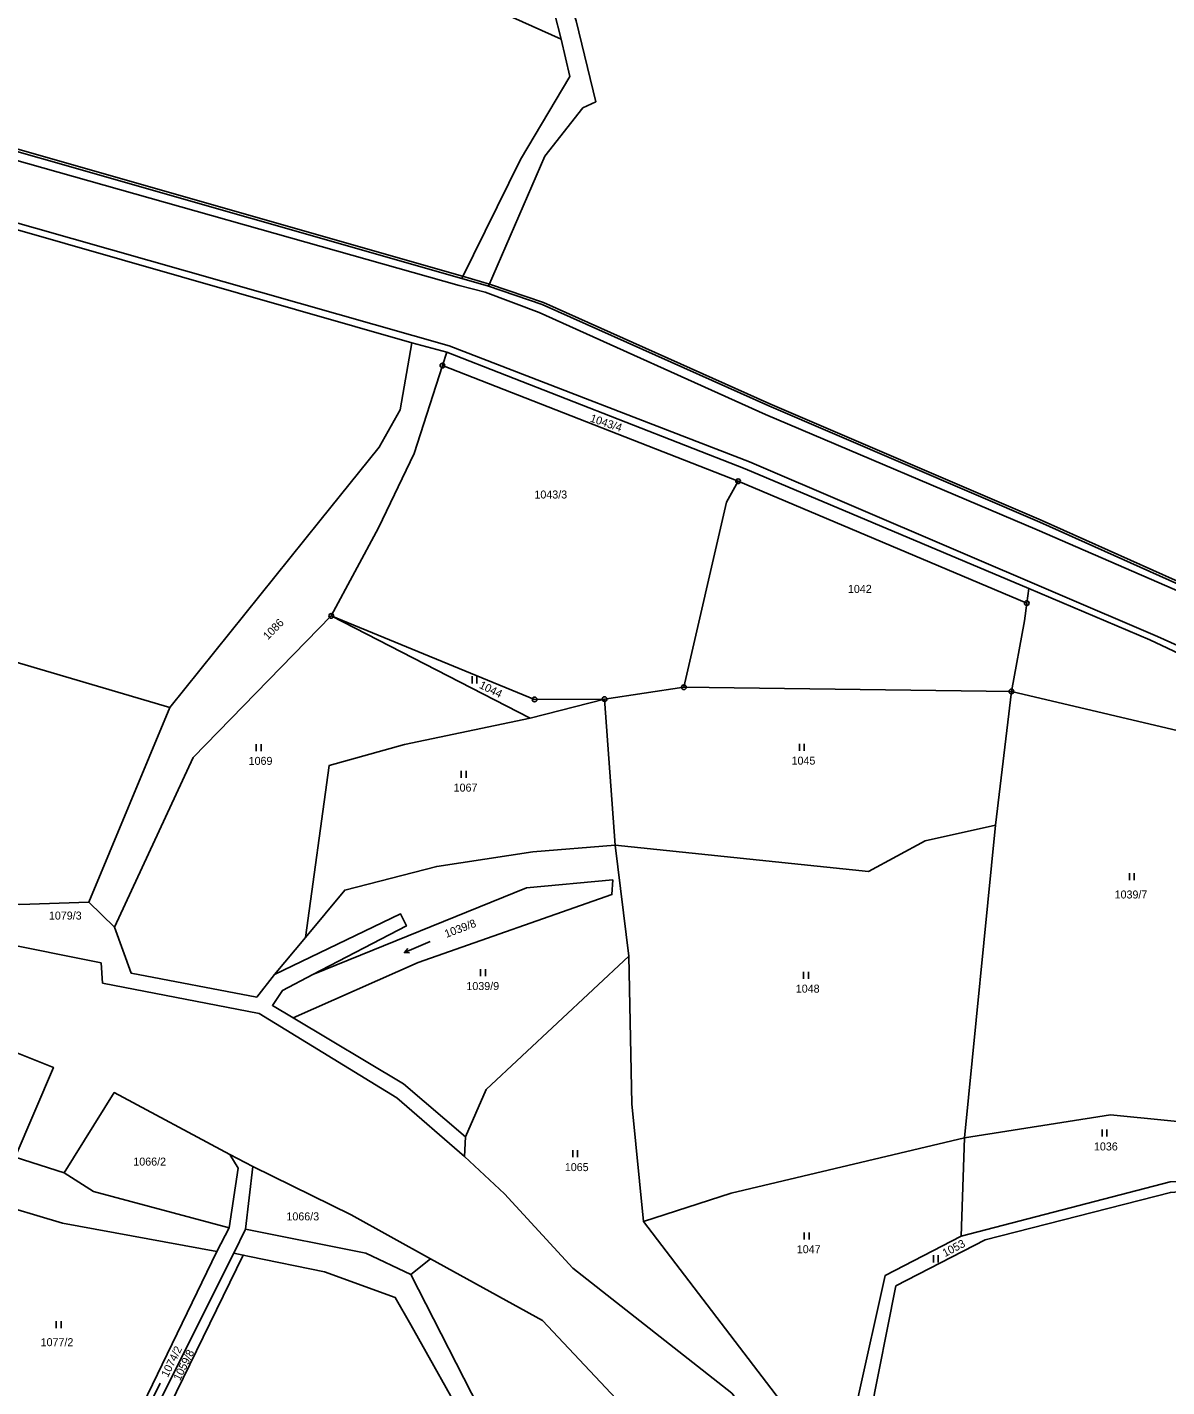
# Model space of a CAD drawing. Extents: x -654083 to -650132, y -1099819 to -1096699.
# Drawn here: x -653426.1 to -653183.9, y -1097734.5 to -1097445.7 of the extents above; entities that cross this region are included whole.
import ezdxf

# ---------------------------------------------------------------- set-up
doc = ezdxf.new("R2010")
doc.units = 0
for name, color, linetype in [('Geodetické body', 7, 'Continuous'), ('Hranice - vnitř_ kresba', 7, 'Continuous'), ('Obvody jako plochy', 7, 'Continuous'), ('Ostatní hranice', 7, 'Continuous'), ('Parcelní čísla', 7, 'Continuous'), ('Značky kultur', 7, 'Continuous')]:
    doc.layers.add(name, color=color, linetype=linetype)

msp = doc.modelspace()

# ---------------------------------------------------------------- linework, layer by layer
at = {"layer": 'Geodetické body'}
for centre, radius in [((-653337.84, -1097517.59), 0.5), ((-653337.84, -1097517.59), 0.001), ((-653275, -1097542.17), 0.5), ((-653275, -1097542.17), 0.001), ((-653213.65, -1097568.07), 0.5), ((-653213.65, -1097568.07), 0.001), ((-653361.49, -1097570.79), 0.5), ((-653361.49, -1097570.79), 0.001), ((-653286.53, -1097585.92), 0.5), ((-653286.53, -1097585.92), 0.001), ((-653216.91, -1097586.83), 0.5), ((-653318.26, -1097588.53), 0.5), ((-653318.26, -1097588.53), 0.001), ((-653303.39, -1097588.44), 0.5), ((-653303.39, -1097588.44), 0.001), ((-653216.91, -1097586.83), 0.001)]:
    msp.add_circle(centre, radius, dxfattribs=at)
at = {"layer": 'Hranice - vnitř_ kresba'}
for p, q in [((-653513.58, -1097450.04), (-653334.28, -1097500.58)), ((-653515.4, -1097462.48), (-653344.15, -1097511.22)), ((-653334.28, -1097500.58), (-653328.77, -1097502)), ((-653328.77, -1097502), (-653317.31, -1097506.35)), ((-653317.31, -1097506.35), (-653269.19, -1097527.97)), ((-653344.15, -1097511.22), (-653336.44, -1097513.39)), ((-653336.44, -1097513.39), (-653272.57, -1097538.06)), ((-653269.19, -1097527.97), (-653211.44, -1097552.53)), ((-653272.57, -1097538.06), (-653185.86, -1097575.14)), ((-653211.44, -1097552.53), (-653162.5, -1097573.75)), ((-653185.86, -1097575.14), (-653123.86, -1097603.4))]:
    msp.add_line(p, q, dxfattribs=at)
at = {"layer": 'Obvody jako plochy'}
for points in [[(-653309.45, -1097444.38), (-653305.27, -1097461.55), (-653307.98, -1097462.85), (-653316.08, -1097473.12), (-653328.07, -1097500.74), (-653333.73, -1097499.1), (-653321.24, -1097473.8), (-653310.75, -1097456.23), (-653312.64, -1097448.26), (-653314.13, -1097442.47), (-653319.55, -1097420.4), (-653322.66, -1097397.15), (-653324.32, -1097378.65), (-653325.89, -1097354.85), (-653333.01, -1097293.67), (-653330.64, -1097293.46), (-653323.29, -1097354.78), (-653320.48, -1097396.97), (-653318.91, -1097413.09), (-653317.43, -1097420.53)], [(-653417.21, -1097414.05), (-653397.59, -1097420.6), (-653339.99, -1097435.94), (-653312.64, -1097448.26), (-653314.13, -1097442.47), (-653343.04, -1097432.11), (-653397, -1097418.8), (-653416.5, -1097412.22), (-653463.66, -1097399.35), (-653579.33, -1097373.35), (-653620.34, -1097374.05), (-653671.12, -1097370.57), (-653672.13, -1097372.92), (-653621.26, -1097376.04), (-653579.29, -1097376.29), (-653463.76, -1097401.53)], [(-653633.51, -1097416.34), (-653512.94, -1097447.98), (-653333.73, -1097499.1), (-653321.24, -1097473.8), (-653310.75, -1097456.23), (-653312.64, -1097448.26), (-653339.99, -1097435.94), (-653397.59, -1097420.6), (-653417.21, -1097414.05), (-653463.76, -1097401.53), (-653579.29, -1097376.29), (-653621.26, -1097376.04)], [(-653395.76, -1097590.24), (-653363.93, -1097550.61), (-653351.28, -1097534.92), (-653346.81, -1097527.02), (-653344.33, -1097512.74), (-653516.51, -1097463.49), (-653524.35, -1097486.26), (-653539.31, -1097525.92), (-653547.66, -1097545.48)], [(-653344.33, -1097512.74), (-653336.92, -1097514.73), (-653337.84, -1097517.59), (-653343.84, -1097536.3), (-653351.43, -1097552.05), (-653361.49, -1097570.79), (-653390.81, -1097600.83), (-653407.57, -1097636.9), (-653413, -1097631.56), (-653395.76, -1097590.24), (-653363.93, -1097550.61), (-653351.28, -1097534.92), (-653346.81, -1097527.02)], [(-653273.51, -1097539.54), (-653213.24, -1097564.98), (-653213.65, -1097568.07), (-653275, -1097542.17), (-653337.84, -1097517.59), (-653336.92, -1097514.73)], [(-653337.84, -1097517.59), (-653275, -1097542.17), (-653277.49, -1097546.59), (-653286.53, -1097585.92), (-653303.39, -1097588.44), (-653318.26, -1097588.53), (-653361.49, -1097570.79), (-653351.43, -1097552.05), (-653343.84, -1097536.3)], [(-653277.49, -1097546.59), (-653286.53, -1097585.92), (-653216.91, -1097586.83), (-653214.14, -1097571.83), (-653213.65, -1097568.07), (-653275, -1097542.17)], [(-653476.34, -1097626.59), (-653427.66, -1097632.07), (-653413, -1097631.56), (-653395.76, -1097590.24), (-653547.66, -1097545.48), (-653553.14, -1097557.42), (-653556.38, -1097564.66), (-653582.46, -1097612), (-653568.57, -1097619.14)], [(-653213.65, -1097568.07), (-653214.14, -1097571.83), (-653216.91, -1097586.83), (-653154.59, -1097601.52), (-653125.36, -1097613.42), (-653124.73, -1097605.44), (-653187.52, -1097575.84), (-653213.24, -1097564.98)], [(-653361.49, -1097570.79), (-653390.81, -1097600.83), (-653407.57, -1097636.9), (-653404, -1097646.68), (-653377.3, -1097651.75), (-653373.51, -1097646.96), (-653366.93, -1097639.1), (-653361.93, -1097602.56), (-653345.93, -1097598.06), (-653319.2, -1097592.47)], [(-653318.26, -1097588.53), (-653303.39, -1097588.44), (-653319.2, -1097592.47), (-653361.49, -1097570.79)], [(-653220.31, -1097615.26), (-653235.21, -1097618.55), (-653247.26, -1097625.1), (-653301.12, -1097619.5), (-653303.39, -1097588.44), (-653286.53, -1097585.92), (-653216.91, -1097586.83)], [(-653366.93, -1097639.1), (-653358.59, -1097629.02), (-653339.06, -1097623.99), (-653318.6, -1097620.88), (-653301.12, -1097619.5), (-653303.39, -1097588.44), (-653319.2, -1097592.47), (-653345.93, -1097598.06), (-653361.93, -1097602.56)], [(-653216.91, -1097586.83), (-653154.59, -1097601.52), (-653165.47, -1097626.49), (-653166.27, -1097628.33), (-653166.14, -1097629.77), (-653165.21, -1097640.34), (-653178.59, -1097655.72), (-653166.7, -1097663.77), (-653171.62, -1097679.17), (-653195.82, -1097676.73), (-653226.9, -1097681.67), (-653220.31, -1097615.26)], [(-653365.36, -1097646.94), (-653345.5, -1097636.64), (-653346.76, -1097634.05), (-653373.51, -1097646.96), (-653377.3, -1097651.75), (-653404, -1097646.68), (-653407.57, -1097636.9), (-653413, -1097631.56), (-653427.66, -1097632.07), (-653476.34, -1097626.59), (-653568.57, -1097619.14), (-653582.46, -1097612), (-653587.23, -1097620.36), (-653476.47, -1097631.22), (-653410.38, -1097644.5), (-653410.09, -1097648.76), (-653376.79, -1097655.24), (-653347.56, -1097673.18), (-653333.17, -1097685.63), (-653332.92, -1097681.44), (-653346.14, -1097670.14), (-653369.56, -1097656.17), (-653373.98, -1097653.53), (-653371.86, -1097650.32)], [(-653226.9, -1097681.67), (-653220.31, -1097615.26), (-653235.21, -1097618.55), (-653247.26, -1097625.1), (-653301.12, -1097619.5), (-653298.21, -1097643.07), (-653297.61, -1097674.43), (-653295.1, -1097699.43), (-653276.46, -1097693.39)], [(-653298.21, -1097643.07), (-653328.52, -1097671.41), (-653332.92, -1097681.44), (-653346.14, -1097670.14), (-653369.56, -1097656.17), (-653342.99, -1097644.43), (-653301.81, -1097629.98), (-653301.66, -1097626.85), (-653319.97, -1097628.51), (-653365.36, -1097646.94), (-653345.5, -1097636.64), (-653346.76, -1097634.05), (-653373.51, -1097646.96), (-653366.93, -1097639.1), (-653358.59, -1097629.02), (-653339.06, -1097623.99), (-653318.6, -1097620.88), (-653301.12, -1097619.5)], [(-653301.66, -1097626.85), (-653301.81, -1097629.98), (-653342.99, -1097644.43), (-653369.56, -1097656.17), (-653373.98, -1097653.53), (-653371.86, -1097650.32), (-653365.36, -1097646.94), (-653319.97, -1097628.51)], [(-653297.61, -1097674.43), (-653295.1, -1097699.43), (-653257.29, -1097748.91), (-653251.34, -1097754.73), (-653254.26, -1097764.08), (-653276.32, -1097735.9), (-653310.13, -1097709.33), (-653324.68, -1097693.51), (-653333.17, -1097685.63), (-653332.92, -1097681.44), (-653328.52, -1097671.41), (-653298.21, -1097643.07)], [(-653383.03, -1097685.15), (-653381.26, -1097688.12), (-653383.15, -1097700.76), (-653412, -1097693.06), (-653418.25, -1097689.09), (-653407.58, -1097672.04)], [(-653226.9, -1097681.67), (-653195.82, -1097676.73), (-653171.62, -1097679.17), (-653152.28, -1097685.08), (-653151.99, -1097690.79), (-653183.16, -1097691.02), (-653227.56, -1097702.56)], [(-653226.9, -1097681.67), (-653227.56, -1097702.56), (-653243.72, -1097710.88), (-653249.47, -1097736.65), (-653251.34, -1097754.73), (-653257.29, -1097748.91), (-653295.1, -1097699.43), (-653276.46, -1097693.39)], [(-653379.67, -1097701.01), (-653378.12, -1097687.71), (-653383.03, -1097685.15), (-653381.26, -1097688.12), (-653383.15, -1097700.76), (-653385.78, -1097705.79), (-653417.41, -1097771.08), (-653415.28, -1097772.11), (-653382.18, -1097706.14)], [(-653378.12, -1097687.71), (-653357.21, -1097698.03), (-653340.4, -1097707.34), (-653344.55, -1097710.68), (-653354.12, -1097706.14), (-653379.67, -1097701.01)], [(-652990.01, -1097913.39), (-652950.78, -1097938.87), (-652958.31, -1097947.22), (-652978.68, -1097961.7), (-652997.51, -1097966.67), (-653009.74, -1097964.95), (-653082.98, -1097896.21), (-653189.15, -1097798.68), (-653194.59, -1097791.05), (-653196.43, -1097793.17), (-653246.92, -1097740.54), (-653241.47, -1097713.1), (-653222.46, -1097703.34), (-653183.11, -1097693.23), (-653151.99, -1097690.79), (-653132.85, -1097695.32), (-653129.41, -1097689.97), (-653044.04, -1097710.41), (-653010.98, -1097726.76), (-652991.9, -1097738.35), (-652973.48, -1097752.63), (-652975.37, -1097756.73), (-652931.43, -1097772.85), (-652965.9, -1097858.29)], [(-653227.56, -1097702.56), (-653183.16, -1097691.02), (-653151.99, -1097690.79), (-653183.11, -1097693.23), (-653222.46, -1097703.34), (-653241.47, -1097713.1), (-653246.92, -1097740.54), (-653251.34, -1097754.73), (-653249.47, -1097736.65), (-653243.72, -1097710.88)], [(-653417.41, -1097771.08), (-653385.78, -1097705.79), (-653418.57, -1097699.79), (-653434.33, -1097695.13), (-653449.78, -1097765.74), (-653438.81, -1097763.81), (-653434.93, -1097763.13), (-653418.81, -1097770.44)], [(-653380.19, -1097706.55), (-653412.79, -1097773.31), (-653415.28, -1097772.11), (-653382.18, -1097706.14)], [(-653378.82, -1097706.83), (-653362.9, -1097710.08), (-653347.86, -1097715.56), (-653344.58, -1097721.39), (-653332.18, -1097743.48), (-653342.75, -1097760.62), (-653371.47, -1097799.23), (-653382.28, -1097813.76), (-653384.81, -1097809.44), (-653390.55, -1097796.88), (-653398.67, -1097788.61), (-653412.79, -1097773.31), (-653380.19, -1097706.55)], [(-653344.55, -1097710.68), (-653328.51, -1097742.14), (-653287.17, -1097805.02), (-653269.43, -1097824.84), (-653263.01, -1097791.35), (-653289.74, -1097748.95), (-653316.6, -1097720.46), (-653340.4, -1097707.34)]]:
    msp.add_lwpolyline(points, close=True, dxfattribs=at)
for points in [[(-653148.27, -1097422.56), (-653009.35, -1097486.71), (-653004.86, -1097485.38), (-653002.52, -1097489.67), (-652996.13, -1097492.62), (-652977.12, -1097501.32), (-652968.31, -1097505.36), (-652940, -1097518.34), (-652942.89, -1097526.54), (-652961.58, -1097579.57), (-652982.19, -1097629.47), (-652992.31, -1097645.2), (-652995.82, -1097648.17), (-653162.06, -1097572.72), (-653210.84, -1097550.9), (-653268.46, -1097526.18), (-653316.68, -1097504.62), (-653328.07, -1097500.74), (-653316.08, -1097473.12), (-653307.98, -1097462.85), (-653305.27, -1097461.55), (-653309.45, -1097444.38)], [(-652695.77, -1097785.5), (-652811.07, -1097733.73), (-652815.65, -1097731.6), (-652828.56, -1097725.87), (-652992.49, -1097649.57), (-652995.82, -1097648.17), (-653162.06, -1097572.72), (-653210.84, -1097550.9), (-653268.46, -1097526.18), (-653316.68, -1097504.62), (-653328.07, -1097500.74), (-653333.73, -1097499.1), (-653512.94, -1097447.98)], [(-653516.51, -1097463.49), (-653344.33, -1097512.74), (-653336.92, -1097514.73), (-653273.51, -1097539.54), (-653213.24, -1097564.98), (-653187.52, -1097575.84), (-653124.73, -1097605.44), (-653088.1, -1097622.33), (-653054.11, -1097638), (-653003.87, -1097661.16), (-652998.73, -1097663.53), (-652973.1, -1097673.8), (-652839.76, -1097733.97), (-652826.6, -1097739.44)], [(-653476.47, -1097631.22), (-653410.38, -1097644.5), (-653410.09, -1097648.76), (-653376.79, -1097655.24), (-653347.56, -1097673.18), (-653333.17, -1097685.63), (-653324.68, -1097693.51), (-653310.13, -1097709.33), (-653276.32, -1097735.9)], [(-653429.39, -1097663.13), (-653420.53, -1097666.67), (-653428.67, -1097685.74), (-653418.25, -1097689.09), (-653412, -1097693.06), (-653383.15, -1097700.76), (-653385.78, -1097705.79), (-653418.57, -1097699.79), (-653434.33, -1097695.13)], [(-653289.74, -1097748.95), (-653316.6, -1097720.46), (-653340.4, -1097707.34), (-653357.21, -1097698.03), (-653378.12, -1097687.71), (-653383.03, -1097685.15), (-653407.58, -1097672.04), (-653418.25, -1097689.09), (-653428.67, -1097685.74), (-653420.53, -1097666.67), (-653429.39, -1097663.13)], [(-653332.18, -1097743.48), (-653344.58, -1097721.39), (-653347.86, -1097715.56), (-653362.9, -1097710.08), (-653378.82, -1097706.83), (-653380.19, -1097706.55), (-653382.18, -1097706.14), (-653379.67, -1097701.01), (-653354.12, -1097706.14), (-653344.55, -1097710.68), (-653328.51, -1097742.14)]]:
    msp.add_lwpolyline(points, dxfattribs=at)
at = {"layer": 'Ostatní hranice'}
for p, q in [((-653512.75, -1097447.52), (-653333.61, -1097498.62)), ((-653333.61, -1097498.62), (-653327.86, -1097500.28)), ((-653327.86, -1097500.28), (-653316.37, -1097504.23)), ((-653316.37, -1097504.23), (-653268.27, -1097525.72)), ((-653268.27, -1097525.72), (-653210.62, -1097550.45)), ((-653210.62, -1097550.45), (-653161.77, -1097572.31))]:
    msp.add_line(p, q, dxfattribs=at)
at = {"layer": 'Značky kultur'}
for p, q in [((-653331.55, -1097583.61), (-653331.55, -1097585.11)), ((-653330.53, -1097585.11), (-653330.53, -1097583.61)), ((-653377.4, -1097597.99), (-653377.4, -1097599.49)), ((-653376.38, -1097599.49), (-653376.38, -1097597.99)), ((-653261.97, -1097597.94), (-653261.97, -1097599.44)), ((-653260.95, -1097599.44), (-653260.95, -1097597.94)), ((-653333.86, -1097603.67), (-653333.86, -1097605.17)), ((-653332.83, -1097605.17), (-653332.83, -1097603.67)), ((-653191.83, -1097625.42), (-653191.83, -1097626.92)), ((-653190.81, -1097626.92), (-653190.81, -1097625.42)), ((-653340.42, -1097639.93), (-653345.94, -1097642.29)), ((-653329.74, -1097645.81), (-653329.74, -1097647.31)), ((-653328.71, -1097647.31), (-653328.71, -1097645.81)), ((-653261.08, -1097646.36), (-653261.08, -1097647.86)), ((-653260.06, -1097647.86), (-653260.06, -1097646.36)), ((-653197.66, -1097679.89), (-653197.66, -1097681.39)), ((-653196.64, -1097681.39), (-653196.64, -1097679.89)), ((-653310.16, -1097684.27), (-653310.16, -1097685.77)), ((-653309.14, -1097685.77), (-653309.14, -1097684.27)), ((-653260.93, -1097701.72), (-653260.93, -1097703.22)), ((-653259.91, -1097703.22), (-653259.91, -1097701.72)), ((-653233.48, -1097706.6), (-653233.48, -1097708.1)), ((-653232.45, -1097708.1), (-653232.45, -1097706.6)), ((-653419.92, -1097720.59), (-653419.92, -1097722.09)), ((-653418.9, -1097722.09), (-653418.9, -1097720.59)), ((-653397.86, -1097733.78), (-653400.5, -1097739.18))]:
    msp.add_line(p, q, dxfattribs=at)
msp.add_lwpolyline([(-653344.82, -1097642.36), (-653345.94, -1097642.29), (-653345.22, -1097641.44)], dxfattribs=at)

# ---------------------------------------------------------------- texts
at = {"layer": 'Parcelní čísla'}
for s, rotation, p in [('1043/4', 341.397, (-653306.6, -1097529.47)), ('1086', 45.45, (-653374.95, -1097575.98)), ('1044', 333.657, (-653330.19, -1097586.01)), ('1039/8', 20.799, (-653337.01, -1097639.19)), ('1053', 27.675, (-653231.03, -1097706.99)), ('1074/2', 63.522, (-653396.21, -1097732.65)), ('1059/8', 63.495, (-653393.62, -1097733.38))]:
    msp.add_text(s, height=1.7, rotation=rotation, dxfattribs=at).set_placement(p)
for s, p in [('1043/3', (-653318.29, -1097545.84)), ('1042', (-653251.66, -1097565.89)), ('1069', (-653379.03, -1097602.42)), ('1045', (-653263.64, -1097602.37)), ('1067', (-653335.46, -1097608.1)), ('1039/7', (-653194.98, -1097630.8)), ('1079/3', (-653421.48, -1097635.28)), ('1039/9', (-653332.75, -1097650.25)), ('1048', (-653262.74, -1097650.8)), ('1036', (-653199.37, -1097684.32)), ('1066/2', (-653403.54, -1097687.54)), ('1065', (-653311.83, -1097688.71)), ('1066/3', (-653371, -1097699.18)), ('1047', (-653262.53, -1097706.15)), ('1077/2', (-653423.24, -1097725.9))]:
    msp.add_text(s, height=1.7, dxfattribs=at).set_placement(p)

doc.saveas('drawing.dxf')
